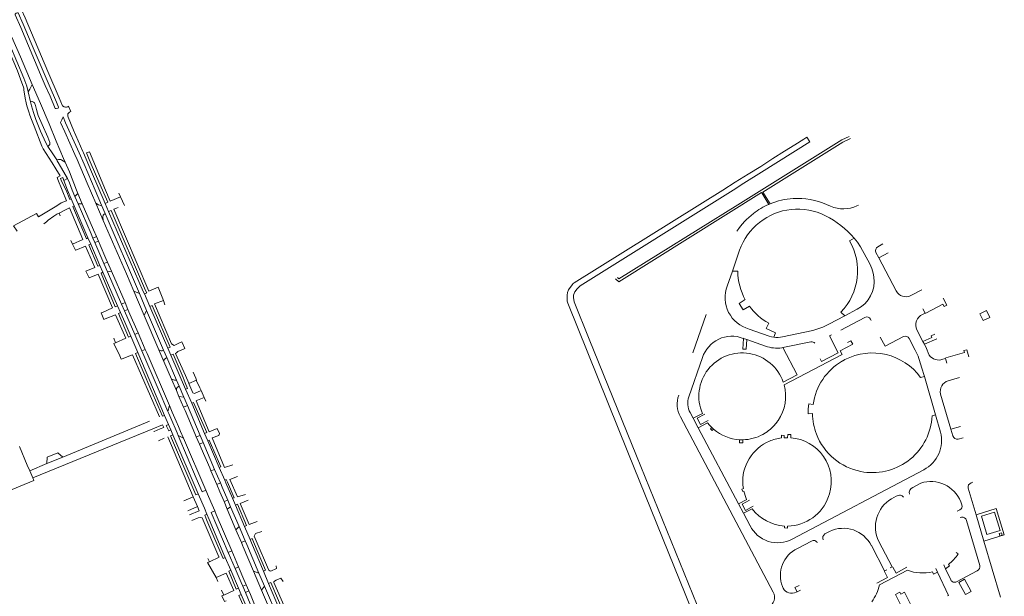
# Model space of a CAD drawing. Extents: x 145000 to 155000, y 457500 to 470000.
# Tile 381 of 548: x 148480 to 148939, y 467311 to 467580. Entities that reach past the tile are written whole.
import ezdxf

# ---------------------------------------------------------------- set-up
doc = ezdxf.new("R2010")
doc.units = 0
doc.header["$LTSCALE"] = 0.2
doc.header["$MEASUREMENT"] = 0
doc.layers.add('kant verharding', color=252, linetype='Continuous', lineweight=0)

msp = doc.modelspace()

# ---------------------------------------------------------------- linework, layer by layer
at = {"layer": 'kant verharding', "lineweight": 0}
for p, q in [((148483.66, 467545.9), (148484.69, 467541.25)), ((148847.14, 467524.67), (148848.48, 467522.53)), ((148500.13, 467514.73), (148500.87, 467512.99)), ((148501.96, 467505.36), (148500.24, 467504.57)), ((148505.36, 467497.1), (148506.76, 467498.43)), ((148505.36, 467497.1), (148506.86, 467493.64)), ((148506.76, 467498.43), (148508.87, 467493.58)), ((148526.69, 467496.94), (148521.93, 467494.86)), ((148525.94, 467498.63), (148526.69, 467496.94)), ((148526.69, 467496.94), (148528.51, 467492.88)), ((148829.32, 467493.36), (148826.03, 467498.68)), ((148826.58, 467499.03), (148829.99, 467493.65)), ((148503.7, 467495.98), (148505.11, 467492.67)), ((148505.11, 467492.67), (148511.5, 467477.71)), ((148508.87, 467493.58), (148506.86, 467493.64)), ((148506.86, 467493.64), (148512.98, 467479.56)), ((148508.87, 467493.58), (148514.12, 467481.45)), ((148518.67, 467485.83), (148515.16, 467493.93)), ((148517.83, 467492.98), (148519.47, 467489.17)), ((148521.13, 467489.99), (148519.47, 467493.8)), ((148829.32, 467493.36), (148829.99, 467493.65)), ((148858.1, 467492.46), (148856.26, 467493.29)), ((148871.2, 467493.03), (148870.49, 467492.68)), ((148498.59, 467488.08), (148498, 467489.32)), ((148519.47, 467489.17), (148535.52, 467451.8)), ((148537.3, 467452.79), (148521.13, 467489.99)), ((148523.58, 467491.05), (148524.85, 467491.64)), ((148539.98, 467452.94), (148523.58, 467491.05)), ((148524.85, 467491.64), (148525.55, 467491.9)), ((148512.98, 467479.56), (148513.8, 467477.67)), ((148514.12, 467481.45), (148515.46, 467478.35)), ((148503.57, 467476.55), (148504.32, 467474.79)), ((148511.5, 467477.71), (148512.78, 467474.79)), ((148512.78, 467474.79), (148517.1, 467464.91)), ((148513.8, 467477.67), (148515.46, 467478.35)), ((148513.8, 467477.67), (148514.72, 467475.55)), ((148516.37, 467476.26), (148514.72, 467475.55)), ((148514.72, 467475.55), (148518.98, 467465.73)), ((148515.46, 467478.35), (148516.37, 467476.26)), ((148516.37, 467476.26), (148517.19, 467474.38)), ((148517.19, 467474.38), (148519.92, 467468.07)), ((148869.12, 467477.63), (148867, 467476.36)), ((148880.2, 467473.62), (148882.53, 467474.88)), ((148812.32, 467462.24), (148815.71, 467472.06)), ((148880.68, 467468.41), (148879.35, 467470.93)), ((148880.68, 467468.41), (148884.99, 467470.77)), ((148517.1, 467464.91), (148518.51, 467461.68)), ((148518.98, 467465.73), (148520.62, 467466.45)), ((148518.98, 467465.73), (148520.65, 467461.9)), ((148519.92, 467468.07), (148520.62, 467466.45)), ((148520.62, 467466.45), (148522.44, 467462.26)), ((148880.68, 467468.41), (148888.81, 467452.99)), ((148522.91, 467445.05), (148516.23, 467460.78)), ((148518.51, 467461.68), (148525.34, 467446.07)), ((148522.44, 467462.26), (148520.65, 467461.9)), ((148520.65, 467461.9), (148527.18, 467446.86)), ((148522.44, 467462.26), (148528.81, 467447.56)), ((148809.91, 467455.27), (148812.32, 467462.24)), ((148814.85, 467462.25), (148812.32, 467462.24)), ((148878.09, 467461.24), (148878.41, 467459.49)), ((148535.52, 467451.8), (148532.91, 467452.9)), ((148537.78, 467441.52), (148532.91, 467452.9)), ((148538.89, 467443.93), (148535.52, 467451.8)), ((148537.83, 467451.57), (148537.3, 467452.79)), ((148540.36, 467445.73), (148537.83, 467451.57)), ((148544.26, 467454.69), (148539.98, 467452.94)), ((148895.56, 467450.78), (148900.82, 467453.57)), ((148527.18, 467446.86), (148528.81, 467447.56)), ((148527.18, 467446.86), (148528.56, 467443.67)), ((148528.81, 467447.56), (148530.18, 467444.38)), ((148546.84, 467448.56), (148542.64, 467446.96)), ((148542.64, 467446.96), (148550.52, 467428.28)), ((148547.34, 467446.53), (148546.84, 467448.56)), ((148518.35, 467442.98), (148522.91, 467445.05)), ((148524.31, 467441.84), (148519.6, 467439.98)), ((148529.14, 467430.96), (148524.31, 467441.84)), ((148525.34, 467446.07), (148526.73, 467442.9)), ((148530.18, 467444.38), (148528.56, 467443.67)), ((148528.56, 467443.67), (148533.31, 467432.73)), ((148530.18, 467444.38), (148531.12, 467442.2)), ((148531.12, 467442.2), (148534.33, 467434.81)), ((148537.78, 467441.52), (148538.89, 467443.93)), ((148538.89, 467443.93), (148546.84, 467425.36)), ((148540.85, 467444.6), (148540.36, 467445.73)), ((148548.79, 467426.27), (148540.85, 467444.6)), ((148800.05, 467441.95), (148793.87, 467424.05)), ((148863.02, 467443.11), (148864.77, 467441.38)), ((148870.57, 467444.44), (148864.77, 467441.38)), ((148901.14, 467442.02), (148902.3, 467442.64)), ((148901.2, 467444.69), (148902.3, 467442.64)), ((148544.64, 467425.52), (148537.78, 467441.52)), ((148864.77, 467441.38), (148857.3, 467437.43)), ((148862.93, 467434.75), (148874.15, 467440.66)), ((148876.85, 467439.84), (148877.18, 467439.23)), ((148533.31, 467432.73), (148534.92, 467433.45)), ((148533.31, 467432.73), (148536.66, 467425.01)), ((148534.33, 467434.81), (148534.92, 467433.45)), ((148534.92, 467433.45), (148538.26, 467425.69)), ((148849.81, 467434.52), (148835.74, 467431.58)), ((148901.3, 467429.33), (148898.43, 467434.8)), ((148523.51, 467430.91), (148524.41, 467428.76)), ((148524.41, 467428.76), (148529.14, 467430.96)), ((148531.46, 467431.91), (148534.75, 467424.21)), ((148817.53, 467430.81), (148817.36, 467430.87)), ((148817.53, 467430.81), (148818.99, 467430.29)), ((148818.99, 467430.29), (148827.74, 467427.18)), ((148835.87, 467426.53), (148848.96, 467429.22)), ((148894.89, 467430.73), (148897.69, 467425.41)), ((148901.3, 467429.33), (148901.96, 467428.08)), ((148901.96, 467428.08), (148907.72, 467430.68)), ((148534.75, 467424.21), (148547.24, 467394.94)), ((148538.26, 467425.69), (148536.66, 467425.01)), ((148538.26, 467425.69), (148539.08, 467423.78)), ((148539.08, 467423.78), (148549.52, 467399.52)), ((148546.95, 467420.12), (148544.64, 467425.52)), ((148546.84, 467425.36), (148548.31, 467421.92)), ((148550.21, 467423), (148548.79, 467426.27)), ((148557.07, 467413.55), (148552.44, 467423.74)), ((148835.36, 467426.42), (148835.87, 467426.53)), ((148544.87, 467394.23), (148532.31, 467423.15)), ((148550.51, 467411.81), (148546.95, 467420.12)), ((148548.31, 467421.92), (148552.86, 467411.32)), ((148550.21, 467423), (148557.09, 467407.11)), ((148798.36, 467421.88), (148792.04, 467403.51)), ((148863.65, 467420.29), (148864.81, 467420.92)), ((148910.55, 467421.13), (148911.81, 467421.48)), ((148911.81, 467421.48), (148912.47, 467419.27)), ((148560.6, 467415.08), (148561.87, 467412.35)), ((148900.65, 467417.46), (148901.93, 467413.09)), ((148552.78, 467406.53), (148550.51, 467411.81)), ((148552.86, 467411.32), (148554.07, 467408.48)), ((148556.95, 467410.04), (148555.87, 467412.57)), ((148558.03, 467407.52), (148556.95, 467410.04)), ((148557.07, 467413.55), (148558.52, 467410)), ((148558.58, 467409.86), (148558.52, 467410)), ((148558.58, 467409.86), (148562.12, 467411.33)), ((148560.45, 467405.47), (148558.58, 467409.86)), ((148562.12, 467411.33), (148561.87, 467412.35)), ((148901.93, 467413.09), (148900.21, 467412.61)), ((148901.93, 467413.09), (148907.18, 467395.11)), ((148913.05, 467411.05), (148918.34, 467412.61)), ((148553.97, 467403.77), (148552.78, 467406.53)), ((148554.07, 467408.48), (148556.2, 467403.49)), ((148558.03, 467407.52), (148557.09, 467407.11)), ((148559.92, 467400.58), (148557.09, 467407.11)), ((148564.28, 467406.5), (148565.68, 467403.2)), ((148553.97, 467403.77), (148556.2, 467403.49)), ((148556.14, 467398.72), (148553.97, 467403.77)), ((148556.2, 467403.49), (148557.92, 467399.47)), ((148565.97, 467386.48), (148559.92, 467400.58)), ((148562.05, 467401.67), (148568.11, 467387.26)), ((148565.68, 467403.2), (148566.55, 467401.57)), ((148914.36, 467388.42), (148909.54, 467404.89)), ((148548.86, 467396.69), (148549.52, 467399.52)), ((148549.25, 467395.78), (148548.86, 467396.69)), ((148551.07, 467391.5), (148549.25, 467395.78)), ((148550.85, 467396.43), (148549.52, 467399.52)), ((148552.67, 467392.19), (148550.85, 467396.43)), ((148556.14, 467398.72), (148557.92, 467399.47)), ((148556.82, 467397.14), (148556.14, 467398.72)), ((148561.4, 467386.49), (148556.82, 467397.14)), ((148557.92, 467399.47), (148563.83, 467385.61)), ((148792.6, 467396.25), (148793.99, 467393.63)), ((148798.35, 467395.8), (148793.99, 467393.63)), ((148499.7, 467375.47), (148540.2, 467392.17)), ((148547.24, 467394.94), (148549.07, 467390.64)), ((148552.14, 467388.99), (148551.07, 467391.5)), ((148553.74, 467389.71), (148552.67, 467392.19)), ((148788.04, 467394.22), (148831.38, 467312.41)), ((148793.99, 467393.63), (148796.42, 467389.05)), ((148832.98, 467391.63), (148833.73, 467392.59)), ((148907.18, 467395.11), (148905.58, 467394.64)), ((148909.51, 467387.14), (148907.18, 467395.11)), ((148541.8, 467388.67), (148485.79, 467365.74)), ((148541.8, 467388.67), (148546.34, 467390.46)), ((148542.37, 467387.43), (148542.25, 467387.38)), ((148545.2, 467388.59), (148542.37, 467387.43)), ((148545.2, 467388.59), (148546.87, 467389.27)), ((148546.34, 467390.46), (148546.87, 467389.27)), ((148549.07, 467390.64), (148550.16, 467388.11)), ((148550.16, 467388.11), (148551.11, 467385.88)), ((148553.09, 467386.75), (148552.14, 467388.99)), ((148553.61, 467385.53), (148553.09, 467386.75)), ((148554.71, 467387.46), (148553.74, 467389.71)), ((148556.1, 467384.22), (148554.71, 467387.46)), ((148796.42, 467389.05), (148815.19, 467353.61)), ((148803.57, 467388.45), (148802.67, 467389.28)), ((148826.55, 467386.04), (148827.76, 467386.77)), ((148914.36, 467388.42), (148915.27, 467385.31)), ((148547.12, 467384.22), (148544.39, 467383.02)), ((148548.73, 467384.9), (148560.63, 467356.98)), ((148551.11, 467385.88), (148562.92, 467358.35)), ((148556.1, 467384.22), (148553.61, 467385.53)), ((148556.1, 467384.22), (148566.52, 467360.01)), ((148562.09, 467384.89), (148561.4, 467386.49)), ((148562.09, 467384.89), (148563.83, 467385.61)), ((148563.55, 467381.5), (148562.09, 467384.89)), ((148563.55, 467381.5), (148565.28, 467382.22)), ((148563.83, 467385.61), (148565.28, 467382.22)), ((148565.28, 467382.22), (148570.61, 467369.75)), ((148567.41, 467383.12), (148565.97, 467386.48)), ((148572.76, 467370.67), (148567.41, 467383.12)), ((148569.41, 467384.45), (148575.31, 467370.57)), ((148817.2, 467383.54), (148815.7, 467383.56)), ((148828.31, 467382.28), (148829.58, 467382.88)), ((148836.43, 467384.48), (148838.07, 467384.51)), ((148917.69, 467383.8), (148920.12, 467384.46)), ((148483.2, 467371.75), (148479.51, 467380.36)), ((148492.45, 467375.37), (148497.41, 467377.43)), ((148497.41, 467377.43), (148499.7, 467375.47)), ((148564.35, 467379.64), (148563.55, 467381.5)), ((148568.33, 467370.38), (148564.35, 467379.64)), ((148492.27, 467372.41), (148499.7, 467375.47)), ((148492.27, 467372.41), (148492.45, 467375.37)), ((148484.33, 467369.13), (148483.2, 467371.75)), ((148484.33, 467369.13), (148492.27, 467372.41)), ((148485.79, 467365.74), (148484.33, 467369.13)), ((148568.93, 467368.99), (148568.33, 467370.38)), ((148570.61, 467369.75), (148568.93, 467368.99)), ((148571.65, 467362.67), (148568.93, 467368.99)), ((148570.61, 467369.75), (148573.33, 467363.38)), ((148575.35, 467364.63), (148572.76, 467370.67)), ((148575.31, 467370.57), (148579.08, 467371.83)), ((148840.28, 467337.25), (148901.7, 467369.54)), ((148872.35, 467368.73), (148873.65, 467368.49)), ((148471.58, 467358.53), (148486.31, 467364.53)), ((148486.31, 467364.53), (148485.79, 467365.74)), ((148575.82, 467363.53), (148575.35, 467364.63)), ((148577.71, 467364.96), (148581.33, 467366.44)), ((148923.79, 467363.44), (148924.58, 467363.7)), ((148564.82, 467359.26), (148566.52, 467360.01)), ((148566.52, 467360.01), (148567.75, 467357.15)), ((148571.65, 467362.67), (148573.33, 467363.38)), ((148573.12, 467359.19), (148571.65, 467362.67)), ((148575.03, 467354.7), (148573.12, 467359.19)), ((148573.33, 467363.38), (148574.13, 467361.51)), ((148574.13, 467361.51), (148576.74, 467355.41)), ((148578.94, 467356.27), (148575.82, 467363.53)), ((148900.25, 467363.29), (148896.54, 467361.32)), ((148926.1, 467348.49), (148922.42, 467360.94)), ((148556.22, 467354.99), (148560.63, 467356.98)), ((148560.63, 467356.98), (148562.61, 467352.34)), ((148561.82, 467357.86), (148562.92, 467358.35)), ((148576.74, 467355.41), (148575.03, 467354.7)), ((148576.53, 467351.15), (148575.03, 467354.7)), ((148576.74, 467355.41), (148578.09, 467352.25)), ((148580.31, 467353.07), (148578.94, 467356.27)), ((148584.97, 467357.96), (148581.27, 467356.95)), ((148582.54, 467353.88), (148586.3, 467355.41)), ((148815.19, 467353.61), (148818.99, 467355.67)), ((148857.67, 467358.31), (148857.17, 467357.07)), ((148886.55, 467356.06), (148888.72, 467357.21)), ((148919.47, 467353.15), (148918.93, 467354.63)), ((148558.09, 467350.4), (148562.61, 467352.34)), ((148563.44, 467350.39), (148558.84, 467348.55)), ((148562.61, 467352.34), (148563.44, 467350.39)), ((148570.68, 467350.34), (148568.98, 467349.61)), ((148570.68, 467350.34), (148571.39, 467348.67)), ((148576.53, 467351.15), (148578.09, 467352.25)), ((148580.58, 467341.6), (148576.53, 467351.15)), ((148578.09, 467352.25), (148582.04, 467343.03)), ((148584.57, 467343.07), (148580.31, 467353.07)), ((148586.72, 467343.99), (148582.54, 467353.88)), ((148815.19, 467353.61), (148817.49, 467349.27)), ((148821.56, 467351.36), (148817.49, 467349.27)), ((148917.3, 467350.2), (148918.54, 467350.85)), ((148572.67, 467328.99), (148564.84, 467347.11)), ((148567.02, 467348.77), (148568.02, 467346.42)), ((148567.04, 467345.92), (148573.99, 467329.56)), ((148568.02, 467346.42), (148574.98, 467330.01)), ((148568.98, 467349.61), (148577.01, 467330.94)), ((148571.39, 467348.67), (148578.64, 467331.68)), ((148590.55, 467345.36), (148586.72, 467343.99)), ((148820.56, 467343.47), (148817.49, 467349.27)), ((148919.22, 467347.46), (148918.66, 467347.32)), ((148927.8, 467324.95), (148921.61, 467345.92)), ((148926.1, 467348.49), (148929.71, 467336.24)), ((148582.04, 467343.03), (148580.58, 467341.6)), ((148583.12, 467335.62), (148580.58, 467341.6)), ((148582.04, 467343.03), (148584.92, 467336.32)), ((148587.15, 467337.01), (148584.57, 467343.07)), ((148857.71, 467340.78), (148855.54, 467339.63)), ((148583.12, 467335.62), (148584.92, 467336.32)), ((148584.92, 467336.32), (148585.64, 467334.63)), ((148587.78, 467335.51), (148587.15, 467337.01)), ((148589.98, 467336.43), (148589.05, 467338.59)), ((148595.75, 467323.05), (148589.98, 467336.43)), ((148849.28, 467336.31), (148842.67, 467332.81)), ((148886.96, 467324.21), (148880.65, 467336.15)), ((148937.42, 467310.12), (148929.71, 467336.24)), ((148577.01, 467330.94), (148578.64, 467331.68)), ((148578.64, 467331.68), (148581.83, 467324.23)), ((148583.83, 467333.96), (148583.12, 467335.62)), ((148583.99, 467333.57), (148583.83, 467333.96)), ((148588.8, 467322.25), (148583.99, 467333.57)), ((148585.64, 467334.63), (148591.32, 467321.32)), ((148593.38, 467322.32), (148587.78, 467335.51)), ((148851.89, 467335.51), (148851.92, 467335.53)), ((148883.4, 467322.34), (148877.21, 467334.15)), ((148567.46, 467328.14), (148568.25, 467326.66)), ((148568.25, 467326.66), (148572.77, 467328.77)), ((148572.77, 467328.77), (148572.67, 467328.99)), ((148574.98, 467330.01), (148575.6, 467328.57)), ((148575.6, 467328.57), (148578.12, 467322.65)), ((148577.01, 467330.94), (148580.19, 467323.53)), ((148916.8, 467330.96), (148917.73, 467330.32)), ((148578.12, 467322.65), (148581.72, 467314.33)), ((148581.83, 467324.23), (148580.19, 467323.53)), ((148580.19, 467323.53), (148582.98, 467316.97)), ((148581.83, 467324.23), (148582.6, 467322.42)), ((148582.6, 467322.42), (148583.87, 467319.44)), ((148588.8, 467322.25), (148591.32, 467321.32)), ((148592.56, 467313.39), (148588.8, 467322.25)), ((148595.85, 467316.49), (148593.38, 467322.32)), ((148599.3, 467324.7), (148599.48, 467323.53)), ((148894.06, 467322.67), (148880.94, 467315.82)), ((148883.4, 467322.34), (148884.36, 467322.84)), ((148886.05, 467323.73), (148886.96, 467324.21)), ((148907.32, 467323.47), (148908.11, 467321.79)), ((148910.95, 467325.19), (148911.81, 467323.34)), ((148911.81, 467323.34), (148914.24, 467318.13)), ((148916.91, 467317.28), (148926.63, 467322.34)), ((148575.99, 467321.32), (148571.37, 467319.26)), ((148571.37, 467319.26), (148572.07, 467317.46)), ((148579.62, 467313.16), (148575.99, 467321.32)), ((148583.87, 467319.44), (148585.37, 467315.92)), ((148591.32, 467321.32), (148593.92, 467315.2)), ((148601.48, 467318.95), (148602.63, 467317.4)), ((148573.82, 467313.38), (148574.87, 467311.12)), ((148574.87, 467311.12), (148579.62, 467313.16)), ((148581.72, 467314.33), (148582.99, 467311.39)), ((148582.98, 467316.97), (148583.73, 467315.21)), ((148583.73, 467315.21), (148585.37, 467315.92)), ((148583.73, 467315.21), (148584.97, 467312.3)), ((148586.59, 467313.05), (148584.97, 467312.3)), ((148585.37, 467315.92), (148586.59, 467313.05)), ((148586.59, 467313.05), (148587.33, 467311.3)), ((148593.92, 467315.2), (148592.56, 467313.39)), ((148598.75, 467298.81), (148592.56, 467313.39)), ((148593.92, 467315.2), (148600.7, 467299.27)), ((148602.95, 467299.75), (148595.85, 467316.49)), ((148605.06, 467301.36), (148598.23, 467316.99)), ((148835.68, 467315.07), (148836.02, 467314.38)), ((148842.52, 467312.63), (148844.14, 467313.43)), ((148582.99, 467311.39), (148587.23, 467301.57)), ((148584.97, 467312.3), (148589.16, 467302.44)), ((148587.33, 467311.3), (148589.93, 467305.17)), ((148842.13, 467312.43), (148842.52, 467312.63))]:
    msp.add_line(p, q, dxfattribs=at)
at = {"layer": 'kant verharding', "lineweight": 0, "flags": 128}
for points in [[(148477.45, 467581.82), (148477.57, 467582.12), (148477.92, 467582.58), (148478.57, 467582.73), (148478.99, 467582.73), (148481.2, 467577.51), (148485.05, 467568.59), (148488.71, 467559.85), (148493.35, 467548.98), (148496.8, 467541.11), (148497.71, 467538.69), (148497.59, 467538.29), (148496.69, 467538.11), (148496.24, 467538.13), (148493.81, 467543.85), (148491.48, 467548.82), (148490.2, 467552.12), (148480.11, 467575.93), (148477.45, 467581.82)], [(148509.14, 467518.06), (148504.76, 467527.98), (148502.3, 467533.98), (148502.14, 467534.46), (148502.09, 467535.16), (148502.14, 467535.66), (148502.86, 467536.44), (148503.58, 467536.72), (148502.47, 467539.16), (148502.12, 467538.86), (148501.45, 467538.68), (148501.07, 467538.66), (148500.32, 467538.88), (148499.61, 467539.35), (148498.12, 467543.02), (148492.79, 467555.34), (148482.23, 467580.4), (148480.44, 467584.14)], [(148494.75, 467512.73), (148490.57, 467519.35), (148490.04, 467520.54), (148486.38, 467529.89), (148485.08, 467532.91), (148484.32, 467535.04), (148483.84, 467536.54), (148483.02, 467539.31), (148482.71, 467540.76), (148482.15, 467542.94), (148481.52, 467546.86), (148481.5, 467547.59), (148479.99, 467551.81), (148478.55, 467555.59), (148472.99, 467568.88), (148471.9, 467571.2)], [(148485.42, 467549.24), (148480.01, 467562.13), (148476, 467571.35), (148473.96, 467570.39)], [(148473.96, 467570.39), (148475, 467567.79), (148481.52, 467552.27), (148482.92, 467548.53), (148483.66, 467545.9)], [(148483.66, 467545.9), (148484.4, 467547.16), (148485.14, 467548.61), (148485.42, 467549.24)], [(148485.42, 467549.24), (148489.3, 467540.42), (148493.38, 467530.9), (148496.7, 467522.86), (148500.13, 467514.73)], [(148492.81, 467520.41), (148493.34, 467520.96), (148493.64, 467521.36), (148493.73, 467522.29), (148492.82, 467524.72), (148490.1, 467530.61), (148488.33, 467534.88), (148487.97, 467535.86), (148487.43, 467537.61), (148487, 467539.46), (148486.49, 467540.78), (148486.06, 467541.08), (148485.46, 467541.3), (148485.29, 467541.33), (148484.69, 467541.25)], [(148484.69, 467541.25), (148485.15, 467539.3), (148486.07, 467536.25), (148487.16, 467532.92), (148489.42, 467527.48), (148491.83, 467522.08), (148492.81, 467520.41)], [(148505.37, 467516.66), (148500.71, 467527.26), (148498.68, 467531.53), (148499.23, 467532.81), (148499.92, 467534.17), (148501.06, 467531.47), (148507.33, 467517.39)], [(148814.63, 467251.61), (148790.54, 467310.96), (148763.49, 467377.79), (148735.5, 467447.23), (148735.12, 467448.28), (148735.2, 467449.48), (148735.2, 467451.01), (148735.37, 467452.31), (148735.8, 467453.48), (148737.47, 467455.89), (148737.95, 467456.44), (148738.42, 467456.82), (148807.9, 467500), (148813.6, 467503.71), (148819.68, 467507.5), (148825.6, 467511.09), (148831.28, 467514.72), (148836.67, 467518.11), (148841.51, 467521.09), (148845.7, 467523.84), (148847.14, 467524.67)], [(148866.77, 467525.02), (148863.44, 467523.5), (148814.81, 467493.08), (148759.27, 467458.63), (148758.72, 467459.22)], [(148496.93, 467514.07), (148495.09, 467516.97), (148492.81, 467520.41)], [(148848.48, 467522.53), (148825.96, 467508.39), (148817.61, 467503.18), (148812.74, 467500), (148741.3, 467455.31), (148739.9, 467453.99), (148738.75, 467452.61), (148738.2, 467451.08), (148738.15, 467449.86), (148738.4, 467447.91), (148745.53, 467430.49), (148767.52, 467376.02), (148795.89, 467306.43), (148811.33, 467268.22), (148822.63, 467240.43), (148822.84, 467239.05)], [(148867.39, 467524.04), (148863.9, 467522.42), (148826.52, 467499.11), (148826.58, 467499.03)], [(148515.16, 467493.93), (148511.08, 467503.28), (148506.44, 467514.22), (148505.37, 467516.66)], [(148507.33, 467517.39), (148509.71, 467512.06), (148514.81, 467500), (148517.83, 467492.98)], [(148519.47, 467493.8), (148513.11, 467508.6), (148509.42, 467517.42), (148509.14, 467518.06)], [(148521.93, 467494.86), (148519.72, 467500), (148512.3, 467517.88), (148510.85, 467517.38)], [(148510.85, 467517.38), (148512, 467514.25), (148515.47, 467506.31), (148518.34, 467500), (148520.77, 467494.36), (148519.47, 467493.8)], [(148498.5, 467506.71), (148496.53, 467509.91), (148494.75, 467512.73)], [(148494.75, 467512.73), (148494.75, 467512.73)], [(148498.77, 467514.22), (148498.76, 467514.23), (148497.8, 467514.28), (148496.93, 467514.07), (148497.19, 467513.64)], [(148497.19, 467513.64), (148499.18, 467510.28), (148501.96, 467505.36)], [(148500.87, 467512.99), (148499.36, 467513.93), (148498.77, 467514.22)], [(148498.77, 467514.22), (148498.77, 467514.22)], [(148506.76, 467498.43), (148506.08, 467500), (148502.84, 467508.59), (148500.87, 467512.99)], [(148497.51, 467504.98), (148497.16, 467505.89), (148498.5, 467506.71)], [(148501.49, 467495.04), (148499.45, 467500), (148497.51, 467504.98)], [(148499.19, 467504.14), (148498.7, 467505.5), (148499.72, 467505.93), (148500.24, 467504.57)], [(148503.7, 467495.98), (148503.04, 467495.71), (148501.29, 467500), (148499.19, 467504.14)], [(148500.24, 467504.57), (148501.99, 467500), (148503.7, 467495.98)], [(148505.36, 467497.1), (148504.1, 467500), (148502.85, 467503.44), (148501.96, 467505.36)], [(148826.03, 467498.68), (148825.94, 467498.84), (148759.38, 467457.26), (148757.82, 467458.66)], [(148478.38, 467480.82), (148476.76, 467483.34), (148487.54, 467489.13), (148488.46, 467487.53), (148496.94, 467492.72)], [(148496.94, 467492.72), (148499.04, 467494.01), (148501.49, 467495.04)], [(148505.11, 467492.67), (148504.52, 467492.42), (148510.76, 467477.36), (148511.5, 467477.71)], [(148517.83, 467492.98), (148517.45, 467492.9), (148516.5, 467493.14), (148515.16, 467493.93)], [(148490.96, 467484.24), (148492.09, 467485.28), (148492.86, 467485.93), (148495.59, 467487.88), (148496.97, 467488.78), (148498, 467489.32)], [(148502.87, 467491.69), (148500.77, 467490.73), (148498, 467489.32)], [(148504.32, 467474.79), (148509.07, 467477.05), (148502.87, 467491.69)], [(148519.47, 467489.17), (148519.05, 467488.87), (148518.6, 467488.36), (148518.45, 467487.62), (148518.67, 467485.83)], [(148538.42, 467453.25), (148522.41, 467490.52), (148521.13, 467489.99)], [(148532.91, 467452.9), (148529.43, 467461.02), (148518.67, 467485.83)], [(148504.32, 467474.79), (148505.65, 467471.99), (148505.77, 467472.04)], [(148514.78, 467463.94), (148510.32, 467473.9), (148505.77, 467472.04)], [(148512.78, 467474.79), (148511.94, 467474.49), (148516.16, 467464.49), (148517.1, 467464.91)], [(148869.12, 467477.63), (148870.72, 467475.66), (148872.2, 467473.59), (148876.46, 467465.64)], [(148516.23, 467460.78), (148512.05, 467459.16), (148510.5, 467462.21), (148514.78, 467463.94)], [(148518.51, 467461.68), (148517.7, 467461.33), (148524.27, 467445.61), (148525.34, 467446.07)], [(148537.83, 467451.57), (148538.94, 467452.04), (148538.42, 467453.25)], [(148546.84, 467448.56), (148545.54, 467451.64), (148544.26, 467454.69)], [(148820.26, 467445.88), (148817.37, 467444.14), (148815.54, 467447.16), (148818.34, 467448.91)], [(148910.66, 467449.67), (148912.4, 467446.41), (148911.16, 467445.76), (148910.58, 467446.81), (148902.56, 467442.57), (148902.3, 467442.64)], [(148518.35, 467442.98), (148517.71, 467442.69), (148518.93, 467439.71), (148519.6, 467439.98)], [(148526.73, 467442.9), (148525.71, 467442.5), (148530.42, 467431.46), (148531.46, 467431.91)], [(148526.73, 467442.9), (148528.71, 467438.37), (148531.46, 467431.91)], [(148541.93, 467445.1), (148541.45, 467446.21), (148540.36, 467445.73)], [(148548.79, 467426.27), (148549.86, 467426.67), (148541.93, 467445.1)], [(148932.51, 467440.64), (148930.99, 467443.84), (148927.8, 467442.32), (148929.31, 467439.12), (148932.51, 467440.64)], [(148831.64, 467431.37), (148832.4, 467433.51), (148828.16, 467435.42), (148829.29, 467437.91)], [(148831.64, 467431.37), (148830.56, 467431.56), (148829.51, 467431.85), (148820.08, 467435.21)], [(148901.3, 467429.33), (148905.48, 467431.2), (148905.12, 467432.02), (148906.83, 467432.77)], [(148524.41, 467428.76), (148523.58, 467428.38), (148524.99, 467425.58), (148526.04, 467423.45), (148527.04, 467421.1), (148527.46, 467421.27)], [(148550.52, 467428.28), (148551.69, 467427.49), (148554.52, 467428.87)], [(148556.07, 467425.8), (148556.67, 467426.07), (148555.34, 467429.27), (148554.52, 467428.87)], [(148817.53, 467430.81), (148817.27, 467425.82), (148818.75, 467425.74), (148818.99, 467430.29)], [(148836.46, 467409.12), (148863.49, 467423.4), (148862.65, 467424.97), (148868.54, 467428.09), (148867.67, 467429.7), (148866.04, 467428.86)], [(148853.32, 467421.29), (148853.99, 467420.04), (148861.77, 467424.14), (148857.65, 467431.96), (148858.6, 467432.48)], [(148881.37, 467431.36), (148883.61, 467427.14), (148892.24, 467431.7)], [(148901.96, 467428.08), (148902.92, 467426.09), (148904.04, 467423.36), (148904.25, 467422.97)], [(148534.75, 467424.21), (148533.7, 467423.77), (148540.85, 467406.97), (148546.26, 467394.52), (148547.24, 467394.94)], [(148536.66, 467425.01), (148544.35, 467407.29), (148548.86, 467396.69)], [(148544.64, 467425.52), (148545.74, 467425.04), (148546.22, 467425.1), (148546.84, 467425.36)], [(148555.87, 467412.57), (148551.23, 467423.46), (148550.21, 467423)], [(148552.44, 467423.74), (148552.85, 467424.04), (148553.47, 467424.66), (148556.07, 467425.8)], [(148835.87, 467426.53), (148842.59, 467413.9), (148836.05, 467410.46)], [(148911.81, 467421.48), (148911.95, 467421.72), (148920.66, 467424.31), (148920.43, 467425.16), (148921.79, 467425.54), (148922.73, 467422.18)], [(148532.31, 467423.15), (148531.84, 467423), (148527.46, 467421.27)], [(148546.95, 467420.12), (148547.13, 467420.99), (148547.67, 467421.52), (148548.31, 467421.92)], [(148550.51, 467411.81), (148550.97, 467411.59), (148551.83, 467411.32), (148552.86, 467411.32)], [(148564.28, 467406.5), (148563.7, 467407.8), (148562.2, 467411.03), (148562.12, 467411.33)], [(148554.07, 467408.48), (148553.25, 467408.04), (148552.86, 467407.47), (148552.78, 467406.53)], [(148564.28, 467406.5), (148561.28, 467405.07), (148560.45, 467405.47)], [(148565.97, 467386.48), (148566.93, 467386.87), (148560.83, 467400.96), (148559.92, 467400.58)], [(148565.68, 467403.2), (148562.58, 467402.07), (148562.05, 467401.67)], [(148850.01, 467399.98), (148847.93, 467400.27), (148847.7, 467397.99), (148847.64, 467395.7), (148849.74, 467395.73)], [(148799.4, 467395.47), (148795.87, 467393.6), (148797.4, 467390.65), (148801, 467392.6)], [(148796.42, 467389.05), (148800.73, 467391.47), (148801.66, 467390.34), (148802.67, 467389.28)], [(148549.07, 467390.64), (148547.98, 467390.17), (148549.22, 467387.69), (148550.16, 467388.11)], [(148568.11, 467387.26), (148571.88, 467388.83), (148572.98, 467386.46), (148572.61, 467385.5), (148569.41, 467384.45)], [(148802.67, 467389.28), (148802.08, 467388.66), (148802.96, 467387.82), (148803.57, 467388.45)], [(148914.36, 467388.42), (148918.88, 467389.7)], [(148551.11, 467385.88), (148550.02, 467385.39), (148561.82, 467357.86)], [(148553.61, 467385.53), (148562.08, 467365.63), (148564.82, 467359.26)], [(148567.41, 467383.12), (148568.08, 467383.41), (148573.46, 467370.96), (148572.76, 467370.67)], [(148815.7, 467383.56), (148815.64, 467382.18), (148817.13, 467382.11), (148817.2, 467383.54)], [(148836.43, 467384.48), (148836.51, 467385.54), (148835.3, 467385.64), (148835.21, 467384.38)], [(148839.54, 467384.46), (148839.64, 467385.95), (148838.18, 467386.05), (148838.07, 467384.51)], [(148575.35, 467364.63), (148576.09, 467364.94), (148576.58, 467363.83)], [(148576.58, 467363.83), (148579.79, 467356.52), (148578.94, 467356.27)], [(148581.27, 467356.95), (148577.71, 467364.96)], [(148817.44, 467360.78), (148816.76, 467360.46), (148817.27, 467359.38), (148817.67, 467359.57)], [(148562.92, 467358.35), (148565.83, 467351.57), (148567.02, 467348.77)], [(148567.75, 467357.15), (148569.46, 467353.17), (148570.68, 467350.34)], [(148820.36, 467355.42), (148816.94, 467353.54), (148818.41, 467350.61), (148822.04, 467352.64)], [(148584.57, 467343.07), (148585.56, 467343.51), (148581.31, 467353.43), (148580.31, 467353.07)], [(148926.1, 467348.49), (148935.46, 467351.41), (148939.26, 467339.12), (148929.71, 467336.24)], [(148564.84, 467347.11), (148564.19, 467347.24), (148562.94, 467347.09), (148559.92, 467345.89)], [(148567.02, 467348.77), (148566.01, 467348.33), (148567.04, 467345.92)], [(148937.25, 467341.15), (148931.17, 467339.3), (148928.55, 467347.88), (148934.6, 467349.77), (148937.25, 467341.15)], [(148589.05, 467338.59), (148589.65, 467339.86), (148592.64, 467340.77)], [(148838.09, 467343.28), (148838.04, 467342.31), (148836.63, 467342.39), (148836.68, 467343.31)], [(148588.81, 467335.9), (148588.15, 467337.44), (148587.15, 467337.01)], [(148938.24, 467339.03), (148937.91, 467340.08), (148936.86, 467339.77), (148937.18, 467338.71), (148938.24, 467339.03)], [(148593.38, 467322.32), (148594.43, 467322.76), (148588.81, 467335.9)], [(148573.99, 467329.56), (148574.62, 467328.12), (148575.6, 467328.57)], [(148568.25, 467326.66), (148567.34, 467326.24), (148571.37, 467319.26)], [(148578.12, 467322.65), (148577.19, 467322.25), (148580.73, 467313.9), (148581.72, 467314.33)], [(148599.48, 467323.53), (148596.83, 467322.32), (148596.38, 467322.4), (148596, 467322.7), (148595.75, 467323.05)], [(148879.7, 467316.67), (148884.76, 467319.32), (148883.33, 467322.08), (148883.4, 467322.34)], [(148893.83, 467324.04), (148888.71, 467321.38), (148887.23, 467324.14), (148886.96, 467324.21)], [(148913.16, 467325.41), (148913.68, 467324.67), (148911.81, 467323.34)], [(148598.23, 467316.99), (148598.33, 467317.22), (148598.65, 467317.54), (148599.38, 467318.05), (148601.48, 467318.95)], [(148908.11, 467321.79), (148906.26, 467320.9), (148905.75, 467321.92)], [(148908.11, 467321.79), (148913.17, 467310.96), (148912.7, 467310.74)], [(148923.78, 467312.71), (148921.13, 467311.3), (148918.09, 467317.02), (148920.72, 467318.44), (148923.78, 467312.71)], [(148602.95, 467299.75), (148604.06, 467300.19), (148596.94, 467316.91), (148595.85, 467316.49)], [(148843.5, 467315.58), (148841.54, 467314.58), (148842.52, 467312.63)], [(148576.01, 467308.36), (148575.2, 467308.03), (148573.95, 467310.73), (148574.87, 467311.12)], [(148582.99, 467311.39), (148581.95, 467310.91), (148586.26, 467301.13), (148587.23, 467301.57)], [(148886.84, 467301.86), (148891.9, 467304.57), (148888.41, 467311.34), (148890.5, 467312.44), (148890.94, 467311.53), (148892.65, 467312.4), (148896.97, 467303.73)]]:
    msp.add_lwpolyline(points, dxfattribs=at)
at = {"layer": 'kant verharding', "lineweight": 0}
for centre, radius, start, end in [((148842.71, 467462.62), 33.54, 113.5359, 127.7474), ((148842.75, 467462.57), 33.59, 93.5759, 112.3223), ((148842.85, 467463.55), 32.62, 65.7301, 93.86), ((148844.28, 467460.59), 36.1, 127.7509, 145.7627), ((148893.35, 467455.45), 5.17, 208.4648, 295.308), ((148812.12, 467417.37), 14.48, 68.7473, 161.8867), ((148816.92, 467403.85), 20.24, 19.0513, 203.4473), ((148833.24, 467443.88), 17.58, 251.7711, 276.9298), ((148877.66, 467396.14), 27.92, 36.1464, 117.4045), ((148877.67, 467396.14), 27.93, 120.1295, 172.0825), ((148908.58, 467426.09), 5.34, 215.8303, 291.6458), ((148799.56, 467400.2), 12.98, 161.0958, 207.4581), ((148800, 467400.47), 8.52, 159.1371, 209.7086), ((148877.65, 467396.13), 27.91, 180.8342, 200.8471), ((148894.44, 467383.29), 15.54, 297.8354, 14.3399), ((148877.69, 467396.19), 27.97, 200.9168, 258.9823), ((148917.3, 467385.86), 2.1, 195.0186, 280.9281), ((148904.99, 467349.04), 15.02, 21.8652, 108.4065), ((148897.63, 467358.8), 2.75, 113.3047, 194.7642), ((148917.61, 467352.56), 1.95, 298.3625, 17.5386), ((148919.58, 467345.39), 2.1, 14.6667, 99.9331), ((148864.09, 467327.58), 14.66, 26.5854, 115.8092), ((148850.24, 467334.69), 1.88, 26.4065, 120.6128), ((148856.59, 467337.84), 2.08, 120.407, 206.2914), ((148848.72, 467320.17), 14.01, 115.5829, 201.3833), ((148925.65, 467324.34), 2.24, 296.1392, 15.81), ((148915.97, 467318.94), 1.91, 205.1392, 299.619), ((148840.05, 467316.49), 4.56, 207.6928, 297.0596)]:
    msp.add_arc(centre, radius, start, end, dxfattribs=at)
at = {"layer": 'kant verharding', "lineweight": 0, "extrusion": (0, 0, -1)}
for centre, radius, start, end in [((-148864.05, 467506.66), 15.4, 245.2855, 292.7542), ((-148842.7, 467462.66), 28.48, 51.5878, 84.0154), ((-148842.77, 467462.15), 29, 83.9869, 116.6837), ((-148836.35, 467449.47), 43.21, 116.7358, 139.3289), ((-148842.93, 467462.29), 28.92, 19.7477, 51.6752), ((-148842.73, 467462.4), 28, 150.0995, 223.5593), ((-148881.2, 467471.82), 2.06, 334.1573, 60.788), ((-148862.7, 467458.02), 15.72, 151.0171, 168.1822), ((-148843.21, 467462.54), 28.37, 331.272, 359.4079), ((-148863.67, 467457.6), 14.86, 172.6813, 242.3181), ((-148824.15, 467449.87), 15.22, 285.503, 20.7654), ((-148843.64, 467463.29), 29.15, 299.4797, 323.3236), ((-148903.26, 467437.11), 5.35, 334.5254, 66.6876), ((-148841.19, 467467.78), 34.36, 242.0406, 255.4666), ((-148875.08, 467438.87), 2.02, 62.5691, 151.3737), ((-148833.1, 467442.92), 11.64, 256.9156, 277.2174), ((-148849.34, 467427.27), 1.99, 79.0984, 140.0336), ((-148893.07, 467429.87), 2.01, 65.4522, 154.6491), ((-148855.95, 467405.33), 46.32, 154.308, 164.8202), ((-148914.46, 467406.16), 5.09, 345.4545, 73.883), ((-148816.91, 467403.85), 20.25, 164.9125, 213.8199), ((-148816.79, 467403.78), 20.25, 216.8564, 237.1725), ((-148877.63, 467396.19), 27.99, 183.1751, 278.1758), ((-148816.8, 467403.78), 20.24, 273.1009, 310.8045), ((-148837.59, 467364.09), 20.42, 350.66, 62.9805), ((-148816.81, 467403.72), 20.19, 241.1317, 268.8934), ((-148837.59, 467364.07), 20.45, 66.9412, 83.3), ((-148838.17, 467364.16), 20.35, 93.8381, 196.7042), ((-148837.48, 467364.06), 20.31, 335.5961, 347.2258), ((-148924.45, 467361.45), 2.1, 345.7679, 71.392), ((-148837.85, 467363.72), 20.44, 198.9759, 269.3168), ((-148894.52, 467342.87), 15.41, 334.143, 58.8417), ((-148890.51, 467353.78), 3.87, 62.4559, 94.8305), ((-148890.42, 467355.56), 2.11, 101.2145, 144.2796), ((-148837.85, 467363.71), 20.44, 273.2699, 322.8168), ((-148833.4, 467349.8), 14.31, 241.2772, 333.7684), ((-148900.34, 467341.93), 20.9, 213.7335, 232.1934), ((-148901.16, 467341.99), 20.59, 257.1325, 290.1899), ((-148860.52, 467320.33), 20.91, 192.4498, 216.3252), ((-148826.92, 467310.04), 5.05, 151.9618, 241.3657)]:
    msp.add_arc(centre, radius, start, end, dxfattribs=at)

doc.saveas('drawing.dxf')
